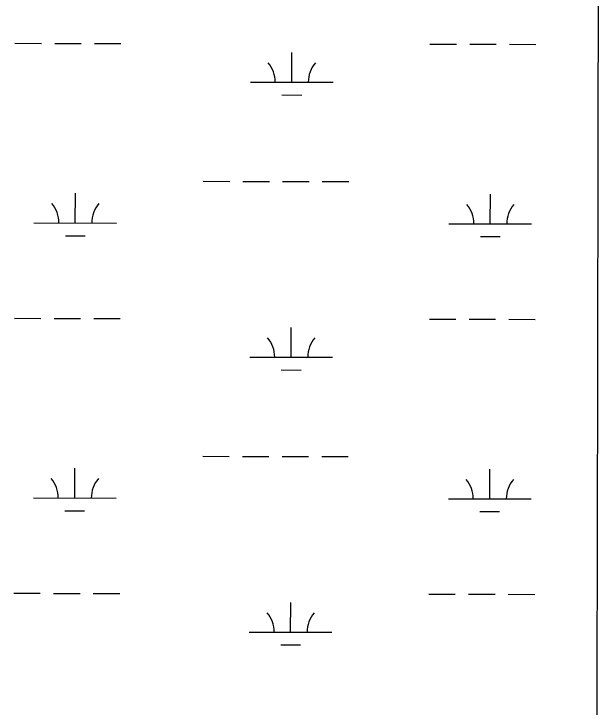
# Model space of a CAD drawing. Extents: x 3187622 to 3225504, y 800805 to 826213.
# Drawn here: x 3217305 to 3218014, y 822249 to 823088 of the extents above; entities that cross this region are included whole.
import ezdxf

# ---------------------------------------------------------------- set-up
doc = ezdxf.new("R2010")
doc.units = 0
doc.layers.add('V-GRID-MAJR', color=7, linetype='Continuous')
doc.layers.add('V-WETL-SWMP', color=7, linetype='Continuous')

msp = doc.modelspace()

# ---------------------------------------------------------------- linework, layer by layer
at = {"layer": 'V-GRID-MAJR'}
msp.add_spline([(3217981.911, 806194.152), (3217992.489, 812254.4180000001), (3218003.0700000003, 818316.626), (3218013.65, 824378.872), (3218013.653, 824380.775)], degree=3, dxfattribs=at)
at = {"layer": 'V-WETL-SWMP'}
for p, q in [((3217305.9759747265, 823052.1931191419), (3217337.975877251, 823052.1279421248)), ((3217353.9758285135, 823052.0953536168), (3217385.9757310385, 823052.0301765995)), ((3217401.975682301, 823051.9975880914), (3217433.975584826, 823051.9324110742)), ((3217807.8824458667, 823051.1708420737), (3217839.882348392, 823051.1056650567)), ((3217855.882299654, 823051.0730765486), (3217887.882202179, 823051.0078995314)), ((3217903.8821534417, 823050.9753110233), (3217935.882055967, 823050.9101340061)), ((3217640.7244259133, 823005.0812196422), (3217640.797719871, 823041.081138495)), ((3217590.7245782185, 823005.1830587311), (3217690.7242736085, 823004.979380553)), ((3217628.693045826, 822989.6746958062), (3217652.6929727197, 822989.6258130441)), ((3217533.636293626, 822885.2281082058), (3217565.636196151, 822885.162931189)), ((3217581.6361474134, 822885.1303426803), (3217613.6360499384, 822885.0651656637)), ((3217629.636001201, 822885.0325771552), (3217661.6359037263, 822884.9674001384)), ((3217677.635854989, 822884.93481163), (3217709.635757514, 822884.869634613)), ((3217378.9414566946, 822834.8010927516), (3217379.0147506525, 822870.8010116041)), ((3217880.8479278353, 822833.7788156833), (3217880.921221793, 822869.7787345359)), ((3217328.9416089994, 822834.9029318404), (3217428.94130439, 822834.6992536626)), ((3217830.84808014, 822833.8806547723), (3217930.847775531, 822833.6769765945)), ((3217366.9100766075, 822819.3945689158), (3217390.9100035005, 822819.3456861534)), ((3217868.8165477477, 822818.3722918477), (3217892.816474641, 822818.3234090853)), ((3217305.2986672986, 822719.5188690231), (3217337.298569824, 822719.4536920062)), ((3217353.298521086, 822719.421103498), (3217385.298423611, 822719.3559264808)), ((3217401.2983748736, 822719.3233379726), (3217433.2982773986, 822719.2581609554)), ((3217807.20513844, 822718.496591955), (3217839.2050409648, 822718.431414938)), ((3217855.2049922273, 822718.3988264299), (3217887.2048947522, 822718.3336494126)), ((3217903.2048460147, 822718.3010609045), (3217935.2047485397, 822718.2358838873)), ((3217640.0471184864, 822672.4069695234), (3217640.120412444, 822708.4068883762)), ((3217590.047270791, 822672.5088086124), (3217690.0469661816, 822672.3051304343)), ((3217628.015738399, 822657.0004456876), (3217652.0156652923, 822656.9515629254)), ((3217532.958986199, 822552.553858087), (3217564.958888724, 822552.4886810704)), ((3217580.9588399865, 822552.4560925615), (3217612.9587425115, 822552.390915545)), ((3217628.958693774, 822552.3583270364), (3217660.958596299, 822552.2931500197)), ((3217676.9585475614, 822552.2605615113), (3217708.9584500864, 822552.1953844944)), ((3217378.264149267, 822502.1268426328), (3217378.337443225, 822538.1267614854)), ((3217880.170620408, 822501.1045655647), (3217880.243914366, 822537.1044844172)), ((3217328.264301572, 822502.2286817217), (3217428.2639969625, 822502.0250035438)), ((3217830.1707727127, 822501.2064046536), (3217930.1704681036, 822501.0027264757)), ((3217366.23276918, 822486.7203187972), (3217390.2326960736, 822486.6714360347)), ((3217868.139240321, 822485.698041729), (3217892.139167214, 822485.6491589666)), ((3217304.6213598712, 822386.8446189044), (3217336.6212623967, 822386.7794418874)), ((3217352.6212136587, 822386.7468533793), (3217384.6211161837, 822386.6816763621)), ((3217400.621067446, 822386.649087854), (3217432.620969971, 822386.5839108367)), ((3217806.5278310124, 822385.8223418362), (3217838.5277335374, 822385.7571648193)), ((3217854.5276848, 822385.7245763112), (3217886.527587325, 822385.659399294)), ((3217902.5275385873, 822385.6268107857), (3217934.5274411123, 822385.5616337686)), ((3217639.369811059, 822339.7327194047), (3217639.443105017, 822375.7326382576)), ((3217589.3699633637, 822339.8345584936), (3217689.369658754, 822339.6308803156)), ((3217627.3384309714, 822324.3261955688), (3217651.338357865, 822324.2773128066))]:
    msp.add_line(p, q, dxfattribs=at)
for centre, radius, start, end in [((3217585.4826247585, 823005.6685395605), 35.24628790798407, 359.1114801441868, 40.65513847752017), ((3217695.9681604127, 823005.4435039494), 35.246287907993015, 139.11147836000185, 180.65513669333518), ((3217323.6996555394, 822835.3884126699), 35.24628790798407, 359.1114801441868, 40.65513847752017), ((3217434.185191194, 822835.1633770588), 35.246287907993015, 139.11147836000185, 180.65513669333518), ((3217825.6061266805, 822834.3661356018), 35.24628790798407, 359.1114801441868, 40.65513847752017), ((3217936.091662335, 822834.1410999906), 35.246287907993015, 139.11147836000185, 180.65513669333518), ((3217584.805317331, 822672.9942894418), 35.24628790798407, 359.1114801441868, 40.65513847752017), ((3217695.2908529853, 822672.7692538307), 35.246287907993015, 139.11147836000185, 180.65513669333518), ((3217323.0223481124, 822502.7141625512), 35.24628790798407, 359.1114801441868, 40.65513847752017), ((3217433.5078837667, 822502.48912694), 35.246287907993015, 139.11147836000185, 180.65513669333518), ((3217824.928819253, 822501.691885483), 35.24628790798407, 359.1114801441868, 40.65513847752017), ((3217935.4143549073, 822501.4668498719), 35.246287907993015, 139.11147836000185, 180.65513669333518), ((3217584.1280099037, 822340.3200393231), 35.24628790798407, 359.1114801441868, 40.65513847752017), ((3217694.613545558, 822340.095003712), 35.246287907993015, 139.11147836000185, 180.65513669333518)]:
    msp.add_arc(centre, radius, start, end, dxfattribs=at)

doc.saveas('drawing.dxf')
